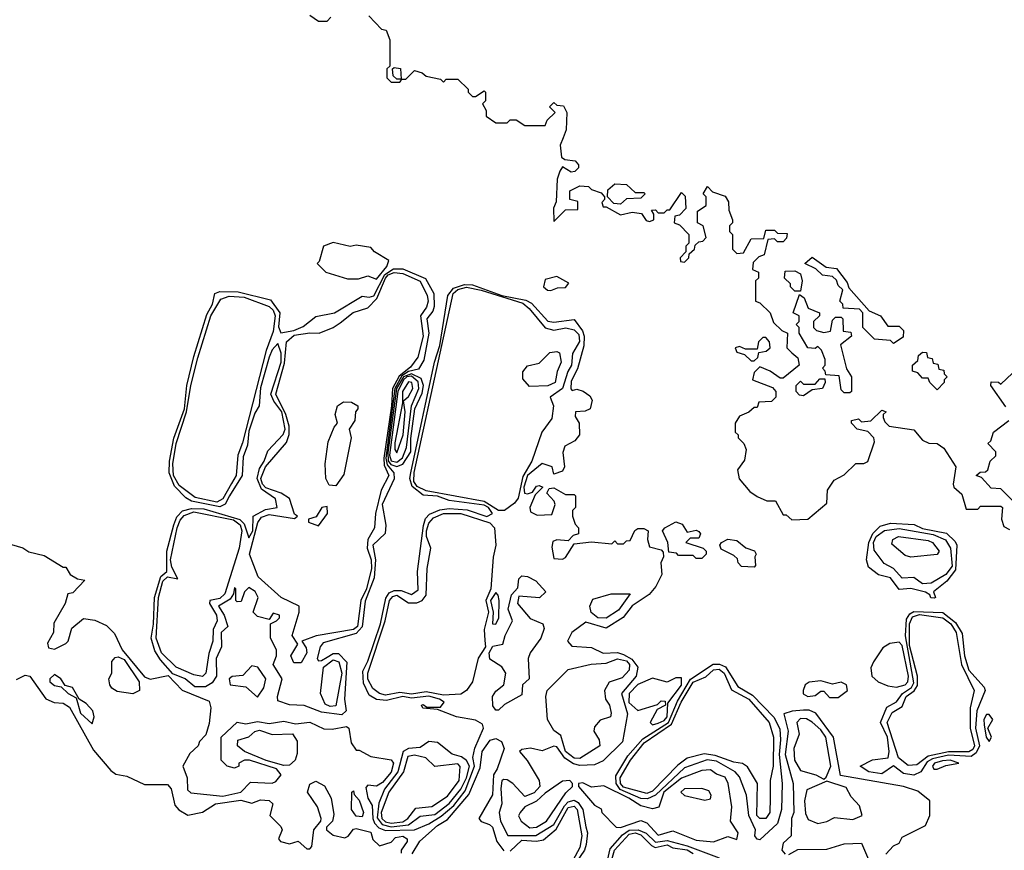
# Model space of a CAD drawing. Extents: x 2737310 to 2869991, y 870230 to 1012730.
# Tile 432 of 479: x 2824406 to 2827797, y 920455 to 923315. Entities that reach past the tile are written whole.
import ezdxf

# ---------------------------------------------------------------- set-up
doc = ezdxf.new("R2010")
doc.units = 0

msp = doc.modelspace()

# ---------------------------------------------------------------- linework, layer by layer
at = {"layer": '0CON02XD'}
for points in [[(2825405, 923330), (2825435, 923310), (2825465, 923310), (2825477, 923323)], [(2825608.3, 923328.3), (2825651.7, 923281.7), (2825668.3, 923278.3), (2825680, 923245), (2825680, 923155), (2825670, 923145), (2825670, 923115), (2825685, 923100), (2825715, 923100), (2825720, 923105), (2825720, 923110), (2825705, 923110), (2825691.7, 923121.7), (2825690, 923145), (2825695, 923150), (2825717, 923147), (2825720, 923110), (2825735, 923110), (2825765, 923140), (2825791.7, 923131.7), (2825805, 923120), (2825855, 923110), (2825865, 923100), (2825875, 923110), (2825915, 923110), (2825950, 923075), (2825950, 923065), (2825965, 923050), (2825975, 923050), (2826005, 923070), (2826010, 923065), (2826010, 923035), (2826000, 923025), (2826011.7, 923001.7), (2826012.5, 922982.5), (2826045, 922960), (2826085, 922960), (2826095, 922970), (2826115, 922970), (2826145, 922950), (2826215, 922950), (2826221.7, 922968.3), (2826250, 922995), (2826230, 923015), (2826245, 923030), (2826255, 923020), (2826278.3, 923018.3), (2826290, 922995), (2826287.5, 922935), (2826277.5, 922907.5)], [(2826277.5, 922907.5), (2826267, 922883), (2826271.7, 922841.7), (2826283, 922833), (2826318.3, 922828.3), (2826330, 922815), (2826330, 922805), (2826318, 922792), (2826305, 922790), (2826275, 922807.5), (2826266.4, 922793.6), (2826256.7, 922765), (2826253, 922687), (2826243.9, 922666.1), (2826245, 922620), (2826285, 922660), (2826328.3, 922661.7), (2826328.3, 922688.3), (2826300, 922695), (2826300, 922725), (2826335, 922742.5), (2826365, 922740), (2826375, 922730), (2826408.3, 922718.3), (2826420, 922705), (2826420, 922695), (2826410, 922685), (2826415, 922670), (2826425, 922670), (2826475, 922642.5), (2826515, 922652.5), (2826547.5, 922647.5), (2826563.6, 922623.6), (2826575, 922620), (2826590, 922625), (2826590, 922645), (2826581.7, 922658.3), (2826595, 922660), (2826605, 922650), (2826625, 922650), (2826635, 922660), (2826645, 922660), (2826685, 922720), (2826697, 922707), (2826700, 922665), (2826678.3, 922641.7), (2826661.7, 922638.3), (2826660, 922615), (2826678.3, 922608.3), (2826710, 922575), (2826710, 922545), (2826700, 922535), (2826700, 922515), (2826680, 922495), (2826681.7, 922481.7), (2826695, 922480), (2826710, 922495), (2826711.7, 922508.3), (2826730, 922525), (2826731.7, 922538.3), (2826745, 922550), (2826758.3, 922551.7), (2826770, 922565), (2826760, 922605), (2826740, 922615), (2826740, 922655), (2826770, 922675), (2826770, 922705), (2826760, 922715), (2826775, 922740), (2826791.7, 922721.7), (2826835, 922707.5), (2826847, 922687), (2826848.3, 922658.3), (2826860, 922625), (2826860, 922615), (2826850, 922605), (2826850, 922585), (2826860, 922575), (2826860, 922525), (2826875, 922510), (2826898.3, 922511.7), (2826925, 922560), (2826968.3, 922561.7), (2826975, 922590), (2827005, 922590), (2827015, 922580), (2827048.3, 922578.3), (2827047, 922563), (2827035, 922550), (2827015, 922550), (2827005, 922560), (2826981.7, 922558.3), (2826970, 922505), (2826951.7, 922498.3), (2826931.7, 922478.3), (2826930, 922455), (2826950, 922445), (2826950, 922425), (2826940, 922415), (2826940, 922345), (2826955, 922340), (2826990, 922305), (2827001.7, 922271.7), (2827030, 922245), (2827050, 922235), (2827047.5, 922185), (2827065, 922167.5), (2827085, 922150), (2827090, 922125), (2827035, 922080), (2827025, 922080), (2826990, 922105), (2826955, 922120), (2826935, 922100), (2826930, 922075), (2826998.3, 922048.3), (2827010, 922035), (2827010, 922015), (2826995, 922000), (2826951.7, 921998.3), (2826945, 921980), (2826935, 921980), (2826917, 921963), (2826885, 921950), (2826870, 921925), (2826870, 921895), (2826880, 921885), (2826880, 921875), (2826900, 921855), (2826907.5, 921835), (2826901.7, 921798.3), (2826877.5, 921765), (2826883.9, 921733.9), (2826920.5, 921690.5), (2826945, 921673.3), (2826978.3, 921658.3), (2827008.3, 921658.3), (2827035, 921610), (2827045, 921610), (2827065, 921592.5), (2827120, 921595), (2827185, 921650), (2827187.5, 921695), (2827210.7, 921729.3), (2827245, 921747.5), (2827285, 921786.7), (2827313, 921787), (2827326.2, 921793.8), (2827349.3, 921860.7), (2827347.5, 921875), (2827327, 921897), (2827290, 921905), (2827270, 921925), (2827270, 921935), (2827295, 921940), (2827305, 921930), (2827337, 921933), (2827375, 921970), (2827390, 921965), (2827380, 921955), (2827380, 921945), (2827385, 921930), (2827400, 921915), (2827485, 921902.5), (2827515, 921867.5), (2827537, 921857), (2827565.9, 921855.9), (2827588.9, 921838.9), (2827630, 921775), (2827620, 921715), (2827623.3, 921705), (2827650.7, 921680.7), (2827665, 921630), (2827705, 921630), (2827715, 921640), (2827785, 921640), (2827790, 921635), (2827787.5, 921595), (2827795, 921570), (2827815, 921560)], [(2826475, 922680), (2826451.7, 922681.7), (2826430, 922705), (2826431.7, 922728.3), (2826455, 922750), (2826495, 922747.5), (2826525, 922720), (2826555, 922720), (2826560, 922715), (2826545, 922700), (2826495, 922697.5), (2826475, 922680)], [(2825635, 922421.2), (2825670, 922465), (2825677.5, 922485), (2825627.5, 922515), (2825615, 922530), (2825565, 922538), (2825544.1, 922534.1), (2825485, 922547.5), (2825452.5, 922535), (2825437.5, 922482.5), (2825430, 922475), (2825460, 922445), (2825535, 922422.5), (2825573, 922423), (2825605, 922432.5), (2825635, 922421.2)], [(2827415, 922200), (2827405, 922210), (2827350, 922215), (2827310, 922255), (2827310, 922305), (2827298.3, 922318.3), (2827241.7, 922321.7), (2827240, 922335), (2827230, 922345), (2827240, 922385), (2827225, 922400), (2827218.3, 922418.3), (2827205, 922430), (2827170, 922435), (2827147, 922457), (2827110, 922475), (2827135, 922497.5), (2827183, 922463), (2827218.3, 922458.3), (2827255, 922410), (2827261.7, 922391.7), (2827331.7, 922311.7), (2827370, 922295), (2827395, 922260), (2827435, 922260), (2827450, 922245), (2827448.3, 922221.7), (2827415, 922200)], [(2825515, 920921.2), (2825445, 920930), (2825385, 920953.3), (2825335, 920956.2), (2825295, 920970), (2825293.3, 920985), (2825310, 921045), (2825278.8, 921095), (2825290, 921125), (2825290, 921145), (2825270, 921185), (2825270, 921235), (2825290, 921245), (2825300, 921255), (2825300, 921265), (2825278.3, 921271.7), (2825265, 921250), (2825225, 921260), (2825210, 921275), (2825226.7, 921325), (2825216.4, 921346.4), (2825195, 921360), (2825180, 921345), (2825168.3, 921311.7), (2825155, 921310), (2825150, 921315), (2825150, 921355), (2825145, 921360), (2825141.7, 921338.3), (2825130, 921320), (2825090, 921295), (2825110, 921265), (2825122.5, 921225), (2825100, 921205), (2825100.8, 921155), (2825082, 921115), (2825082.9, 921055), (2825068.9, 921031.1), (2825045, 921018), (2825008.3, 921018.3), (2824975, 921045.7), (2824933, 921063), (2824890.4, 921110.4), (2824871.2, 921141.2), (2824858.5, 921185), (2824866.6, 921233.4), (2824869.6, 921325), (2824892.2, 921397.8), (2824912, 921415), (2824911.9, 921485), (2824936.4, 921575), (2824947, 921603), (2824966.3, 921623.7), (2824997.9, 921632.1), (2825040.4, 921630.4), (2825163.8, 921593.8), (2825179.3, 921579.3), (2825195, 921531.2), (2825208.5, 921555), (2825210, 921605), (2825252.1, 921627.9), (2825292.5, 921635), (2825286.7, 921665), (2825237.9, 921697.9), (2825223.1, 921735), (2825231.1, 921768.9), (2825248.1, 921795), (2825260, 921830), (2825313.1, 921886.9), (2825320, 921905), (2825308.4, 921965), (2825280.7, 922000.7), (2825270.8, 922025), (2825306, 922135), (2825306.1, 922166.1), (2825295, 922200), (2825275, 922177.5), (2825265, 922152.5), (2825235, 922047.5), (2825230, 921985), (2825215, 921960), (2825195, 921897.5), (2825190, 921850), (2825175, 921810), (2825172, 921745), (2825128.1, 921675), (2825112.8, 921647.2), (2825095, 921637.8), (2824997.2, 921657.2), (2824978.1, 921668.1), (2824938.7, 921708.7), (2824920, 921755), (2824921.2, 921795), (2824936.5, 921873.5), (2824972.7, 921975), (2824981.8, 922055), (2825005.3, 922154.7), (2825049.8, 922300.2), (2825070, 922335), (2825077.7, 922372.3), (2825095, 922378.6), (2825157.5, 922377.5), (2825269.7, 922349.7), (2825301.1, 922305), (2825297.3, 922257.3), (2825305, 922236.7), (2825350, 922245), (2825381.7, 922258.3), (2825425, 922293.3), (2825490, 922305), (2825585, 922362.5), (2825608.8, 922358.8), (2825625, 922364.3), (2825663, 922437), (2825693.4, 922456.6), (2825725, 922456.7), (2825803.6, 922423.6), (2825832, 922372), (2825833, 922327), (2825828.6, 922311.4), (2825808, 922285), (2825814.4, 922235), (2825797.9, 922142.1), (2825778.6, 922111.4), (2825745, 922103.9), (2825722, 922088), (2825697.1, 922045), (2825667, 921805), (2825671.7, 921781.7), (2825694.4, 921755), (2825695.9, 921734.1), (2825654.5, 921645), (2825666.1, 921573.9), (2825664.1, 921545.9), (2825622, 921505), (2825630.9, 921455), (2825626.4, 921393.6), (2825595, 921312.5), (2825585.5, 921224.5), (2825565, 921201.1), (2825450.5, 921169.5), (2825440, 921155), (2825430, 921115), (2825435, 921107.5), (2825445, 921108), (2825465, 921120), (2825485, 921132.9), (2825503.1, 921133.1), (2825532.3, 921102.3), (2825524, 920975), (2825530, 920935), (2825515, 920921.2)], [(2825350.3, 921100.3), (2825340, 921125), (2825363.3, 921165), (2825344, 921195), (2825368.6, 921275), (2825368, 921295), (2825306.7, 921325), (2825226.4, 921396.4), (2825197.2, 921475), (2825226.2, 921583.8), (2825238, 921602), (2825265, 921611.6), (2825352.5, 921597.5), (2825362.5, 921605), (2825352.3, 921612.3), (2825335, 921665.7), (2825305.8, 921685), (2825253.1, 921703.1), (2825241.6, 921715), (2825236.3, 921735), (2825252.5, 921775), (2825325, 921859.2), (2825334, 921886), (2825334.1, 921915), (2825322.8, 921955), (2825288.2, 922025), (2825317.5, 922132.5), (2825324.1, 922205.9), (2825351.4, 922228.6), (2825405, 922236.7), (2825436.7, 922235), (2825485, 922254.6), (2825508.8, 922271.2), (2825553.9, 922306.1), (2825605, 922323.1), (2825635.6, 922354.4), (2825665.3, 922425), (2825675, 922436.3), (2825695, 922444.7), (2825725, 922441.1), (2825784.7, 922414.7), (2825809.1, 922365), (2825812.1, 922345), (2825806.7, 922325), (2825786.4, 922295), (2825795.4, 922225), (2825776.8, 922153.2), (2825751.1, 922118.9), (2825712.6, 922087.4), (2825689.8, 922045), (2825686.4, 921985), (2825660, 921805), (2825661, 921781), (2825677.1, 921745), (2825650.4, 921695), (2825630.8, 921615), (2825627.5, 921565), (2825604.6, 921525), (2825602.4, 921495), (2825616.6, 921455), (2825617.5, 921425), (2825600.6, 921355), (2825580.3, 921315), (2825568.8, 921225), (2825555, 921214.6), (2825427.2, 921192.8), (2825377.5, 921175), (2825391.9, 921151.9), (2825394.4, 921135), (2825375, 921100.8), (2825350.3, 921100.3)], [(2826235, 922382.5), (2826258.3, 922391.7), (2826285, 922392.5), (2826297, 922407), (2826255, 922430), (2826215, 922420), (2826210, 922395), (2826223, 922383), (2826235, 922382.5)], [(2827095, 922380), (2827075, 922380), (2827060, 922395), (2827060, 922405), (2827040, 922425), (2827041.7, 922448.3), (2827075, 922450), (2827095, 922440), (2827100, 922415), (2827095, 922380)], [(2824317.5, 921525), (2824416, 921496), (2824437.5, 921482.5), (2824489.5, 921469.5), (2824555, 921430), (2824565, 921430), (2824580, 921405), (2824605, 921390), (2824630, 921385), (2824588.3, 921341.7), (2824571.7, 921338.3), (2824562.5, 921305), (2824523.3, 921236.7), (2824522.5, 921205), (2824501.7, 921168.3), (2824505, 921152.5), (2824525, 921147.5), (2824565, 921167.5), (2824572.5, 921175), (2824585, 921220), (2824625, 921252.5), (2824665, 921247.5), (2824705, 921228.8), (2824731.7, 921201.7), (2824758, 921145), (2824835, 921052), (2824855, 921043.8), (2824916.7, 921056.7), (2824965, 921006.2), (2825058.1, 920968.1), (2825064.2, 920945), (2825058.3, 920891.7), (2825047, 920853), (2825025, 920830), (2825020, 920815), (2824991.7, 920788.3), (2824967.5, 920745), (2824982.5, 920705), (2824983.6, 920663.6), (2824995, 920653.3), (2825105, 920641.8), (2825166.7, 920655), (2825200.7, 920689.3), (2825275, 920686.7), (2825288.3, 920691.7), (2825306.7, 920715), (2825290, 920735), (2825197.5, 920765), (2825180, 920765), (2825160, 920755), (2825160, 920745), (2825145, 920737.5), (2825120, 920745), (2825100, 920765), (2825100, 920845), (2825155, 920896.7), (2825185, 920890), (2825225, 920898.8), (2825265, 920892), (2825315, 920900), (2825355, 920890.8), (2825405, 920896.7), (2825453.6, 920873.6), (2825482, 920872), (2825531.7, 920881.7), (2825538.8, 920875), (2825547.5, 920825), (2825565, 920800), (2825575, 920800), (2825615, 920777.5), (2825685, 920766.7), (2825693.3, 920755), (2825685, 920723.8), (2825655, 920688), (2825635, 920676), (2825605, 920678.8), (2825598.3, 920671.7), (2825604.2, 920635), (2825619.4, 920609.4), (2825621.5, 920565), (2825628, 920548), (2825642.7, 920532.7), (2825665, 920523.6), (2825765, 920525.7), (2825815, 920545.7), (2825857.6, 920572.4), (2825900.7, 920609.3), (2825939.9, 920660.1), (2825972.1, 920745), (2825965.7, 920775), (2825973.3, 920806.7), (2826003.3, 920875), (2825999.3, 920889.3), (2825975, 920902.5), (2825910, 920915), (2825845, 920940), (2825793.8, 920943.8), (2825790, 920955), (2825795, 920957.5), (2825808.3, 920948.3), (2825855, 920947.5), (2825867.5, 920965), (2825851.2, 920975), (2825814.6, 920985.4), (2825755, 920979.2), (2825725, 920984.3), (2825669.1, 920970.9), (2825635, 920973.8), (2825609.5, 920989.5), (2825590.2, 921030.2), (2825587.8, 921072.2), (2825605, 921106.7), (2825648.2, 921235), (2825666.8, 921323.2), (2825678.2, 921341.8), (2825695, 921350), (2825719.4, 921349.4), (2825755, 921336.2), (2825777.9, 921352.1), (2825776, 921415), (2825796.6, 921573.4), (2825803.2, 921596.8), (2825817.5, 921612.5), (2825852.7, 921627.3), (2825885, 921631.5), (2825947, 921627), (2826015, 921604.4), (2826033.8, 921615), (2826020.6, 921635), (2826005, 921643.3), (2825885, 921659.4), (2825845, 921674.4), (2825795, 921678.1), (2825757.9, 921707.9), (2825749.6, 921735), (2825752.9, 921755), (2825834.5, 922135.5), (2825852.4, 922192.4), (2825880, 922365), (2825899.3, 922390.7), (2825937.6, 922402.4), (2825965, 922401.6), (2826065.8, 922365), (2826149.1, 922349.1), (2826168.3, 922338.3), (2826225, 922276.7), (2826245, 922273.3), (2826315, 922282.5), (2826343.6, 922243.6), (2826350, 922225), (2826348.6, 922191.4), (2826327.3, 922112.7), (2826305, 922070), (2826303.8, 922043.8), (2826308.3, 922038.3), (2826325, 922042.5), (2826346.1, 922036.1), (2826369.3, 922019.3), (2826377.5, 922005), (2826370, 921975), (2826353, 921967), (2826320, 921965), (2826318.3, 921948.3), (2826332.5, 921925), (2826333.3, 921885), (2826317.5, 921865), (2826283.6, 921846.4)], [(2826075, 921624.4), (2826055, 921624.4), (2826005, 921655.3), (2825805, 921693.1), (2825775, 921707.7), (2825762.6, 921725), (2825764, 921756), (2825898.6, 922371.4), (2825914.8, 922385.2), (2825945, 922393.3), (2825995, 922382.9), (2826138.1, 922338.1), (2826160.1, 922320.1), (2826215, 922253.8), (2826245, 922246.2), (2826286.1, 922253.9), (2826315, 922247.3), (2826330.8, 922230.8), (2826333.5, 922206.5), (2826309.5, 922165), (2826306.4, 922125), (2826293.3, 922103.3), (2826275.3, 922044.7), (2826232.9, 922015), (2826243.8, 921985), (2826238.2, 921941.8), (2826203.8, 921895), (2826168.9, 921795), (2826138, 921742), (2826122.6, 921667.4), (2826110, 921650), (2826075, 921624.4)], [(2825085, 921653.9), (2825009.9, 921669.9), (2824955, 921710.8), (2824935.3, 921745), (2824932.6, 921785), (2824944.8, 921855.2), (2824980.4, 921965), (2824994.7, 922055), (2825019.4, 922150.6), (2825063.9, 922295), (2825098, 922352), (2825127.2, 922362.8), (2825178.9, 922358.9), (2825265, 922327.3), (2825278.8, 922315), (2825286, 922295), (2825278.4, 922241.6), (2825254.3, 922175.7), (2825172.7, 921857.3), (2825156.9, 921815), (2825150.7, 921745), (2825135, 921717.5), (2825105, 921665.6), (2825085, 921653.9)], [(2827265, 922030), (2827245, 922030), (2827235, 922040), (2827228.3, 922088.3), (2827181.7, 922091.7), (2827180, 922105), (2827170, 922115), (2827180, 922125), (2827180, 922145), (2827167, 922177), (2827155, 922190), (2827145, 922182.5), (2827120, 922185), (2827090, 922235), (2827090, 922255), (2827080, 922265), (2827090, 922275), (2827090, 922295), (2827070, 922305), (2827091.7, 922368.3), (2827107, 922357), (2827121.7, 922321.7), (2827160, 922305), (2827160, 922295), (2827140, 922275), (2827140, 922255), (2827150, 922245), (2827175, 922237.5), (2827198.3, 922241.7), (2827205, 922280), (2827215, 922290), (2827235, 922290), (2827240, 922285), (2827241.7, 922241.7), (2827268.3, 922238.3), (2827270, 922225), (2827232.5, 922195), (2827253, 922113), (2827270, 922085), (2827270, 922035), (2827265, 922030)], [(2826935, 922140), (2826948.3, 922151.7), (2826951.7, 922168.3), (2826977, 922173), (2826990, 922185), (2826987.5, 922205), (2826975, 922220), (2826965, 922220), (2826950, 922205), (2826945, 922180), (2826905, 922180), (2826885, 922190), (2826870, 922185), (2826875, 922170), (2826901.7, 922161.7), (2826925, 922140), (2826935, 922140)], [(2826161.2, 922051.2), (2826138.3, 922078.3), (2826138.3, 922101.7), (2826155, 922122.5), (2826195, 922132.5), (2826231.7, 922168.3), (2826255, 922172.5), (2826265, 922167.5), (2826270, 922135), (2826256.6, 922103.4), (2826250, 922065), (2826225, 922054.6), (2826161.2, 922051.2)], [(2827565, 922040), (2827540, 922065), (2827535, 922080), (2827515, 922080), (2827498.3, 922098.3), (2827480, 922105), (2827480, 922125), (2827498.3, 922141.7), (2827501.7, 922158.3), (2827515, 922170), (2827528.3, 922168.3), (2827531.7, 922151.7), (2827548.3, 922148.3), (2827551.7, 922131.7), (2827568.3, 922128.3), (2827571.7, 922111.7), (2827588.3, 922108.3), (2827590, 922095), (2827600, 922085), (2827590, 922075), (2827590, 922065), (2827565, 922040)], [(2825705, 921776.9), (2825725, 921784), (2825753.1, 921826.9), (2825752.6, 921872.6), (2825766.9, 921975), (2825791.5, 922028.5), (2825796.9, 922055), (2825788.9, 922078.9), (2825755, 922095.8), (2825728, 922085), (2825703.5, 922045), (2825674, 921825), (2825675, 921795.8), (2825683.7, 921783.7), (2825705, 921776.9)], [(2825705, 921790.9), (2825723.6, 921806.4), (2825737.8, 921842.2), (2825755.3, 921985), (2825780, 922045), (2825778.1, 922068.1), (2825755, 922087), (2825739.1, 922085), (2825727, 922075), (2825708, 922035), (2825679.8, 921815), (2825685, 921796.2), (2825705, 921790.9)], [(2827801.7, 921981.7), (2827750, 922055), (2827751.7, 922068.3), (2827777, 922067), (2827785, 922060), (2827825, 922097.5)], [(2825705, 921822.9), (2825726.9, 921885), (2825733.3, 921965), (2825727.5, 922002.5), (2825745, 922017.8), (2825759.4, 922045), (2825756.1, 922065), (2825745, 922068.4), (2825723.8, 922035), (2825724.6, 921995), (2825698.2, 921858.2), (2825698.1, 921835), (2825705, 921822.9)], [(2827105, 922020), (2827091.7, 922021.7), (2827080, 922035), (2827080, 922055), (2827095, 922070), (2827105, 922060), (2827145, 922060), (2827161.7, 922078.3), (2827178.3, 922078.3), (2827180, 922065), (2827170, 922045), (2827135, 922040), (2827105, 922020)], [(2825495, 921710), (2825471.7, 921711.7), (2825460, 921735), (2825457.5, 921785), (2825468.3, 921861.7), (2825488.3, 921911.7), (2825500, 921925), (2825492.5, 921955), (2825500, 921985), (2825520.7, 921999.3), (2825548.3, 921998.3), (2825570, 921985), (2825570, 921975), (2825562.5, 921965), (2825560, 921935), (2825540, 921905), (2825547.5, 921875), (2825521.7, 921748.3), (2825495, 921710)], [(2827830, 921655), (2827785, 921700), (2827751.7, 921701.7), (2827718.3, 921738.3), (2827700, 921745), (2827713, 921757), (2827731.7, 921758.3), (2827740, 921765), (2827747.5, 921795), (2827767, 921813), (2827767, 921827), (2827740, 921855), (2827750, 921865), (2827760, 921895), (2827812.5, 921935)], [(2826283.6, 921846.4), (2826276.7, 921825), (2826282.5, 921775), (2826275, 921760), (2826245, 921750), (2826240, 921775), (2826205, 921786.7), (2826155, 921745.6), (2826141.5, 921705), (2826144.5, 921684.5), (2826155, 921682), (2826171.7, 921688.3), (2826185, 921708.8), (2826195, 921711.2), (2826207.5, 921705), (2826181.2, 921678.8), (2826162.5, 921635), (2826165, 921620), (2826188.3, 921608.3), (2826238.8, 921611.2), (2826250, 921645), (2826246.7, 921656.7), (2826221.2, 921685), (2826229.3, 921700.7), (2826245, 921703.3), (2826285, 921680), (2826315, 921680), (2826320, 921675), (2826320, 921635), (2826310, 921625), (2826310, 921605), (2826318.3, 921578.3), (2826330, 921565), (2826330, 921545), (2826311.7, 921538.3), (2826295, 921520), (2826255, 921524.2), (2826241.4, 921518.6), (2826238.3, 921498.3), (2826245, 921460), (2826275, 921457.5), (2826285, 921462.5), (2826315, 921510), (2826375, 921517.5), (2826445, 921510), (2826455, 921520), (2826465, 921510), (2826485, 921510), (2826495, 921520), (2826508.3, 921521.7), (2826523.9, 921556.1), (2826535, 921562.5), (2826555, 921562.5), (2826570, 921555), (2826567.5, 921525), (2826575, 921500), (2826615, 921490), (2826621.7, 921481.7), (2826622.5, 921465), (2826613.3, 921445), (2826617.5, 921405), (2826597, 921363), (2826574, 921336), (2826515, 921296.2), (2826484, 921256), (2826425, 921220), (2826355, 921240), (2826307.5, 921205), (2826292.5, 921175), (2826307.5, 921157.5), (2826375, 921153.3), (2826415, 921134), (2826465, 921135.6), (2826485, 921129.5), (2826513.4, 921113.4), (2826534.3, 921085), (2826528.8, 921055), (2826478, 920995), (2826498.8, 920925), (2826482, 920828), (2826415, 920763.3), (2826385, 920748.8), (2826335, 920746.9), (2826313.1, 920753.1), (2826282.7, 920772.7), (2826255, 920811.2), (2826245, 920813.8), (2826205, 920797.5), (2826165, 920806.7), (2826135, 920802.5), (2826127.5, 920795), (2826153.6, 920763.6), (2826194.2, 920695), (2826197.5, 920675), (2826177, 920653), (2826145, 920640), (2826104, 920685), (2826085, 920698), (2826071.7, 920698.3), (2826066.1, 920693.9), (2826062.4, 920667.6), (2826066.7, 920615), (2826056.7, 920585), (2826062, 920555), (2826086.4, 920506.4), (2826183.6, 920506.4), (2826245, 920544.4), (2826282.2, 920607.8), (2826295, 920621.5), (2826315, 920627.8), (2826329.2, 920619.2), (2826345.4, 920595.4), (2826355, 920536.2), (2826361.1, 920515), (2826356.9, 920475), (2826350.6, 920455), (2826323.2, 920415)], [(2825035, 921053.8), (2825005, 921059.2), (2824945, 921085.6), (2824893.6, 921135), (2824876.2, 921185), (2824883.4, 921325), (2824898.9, 921381.1), (2824915, 921396.2), (2824950, 921390), (2824929.4, 921429.4), (2824925.3, 921455), (2824948.4, 921565), (2824958.5, 921591.5), (2824972.3, 921607.7), (2825005, 921620.8), (2825142.4, 921592.4), (2825164.6, 921575), (2825171.1, 921555), (2825161.5, 921495), (2825112.4, 921337.6), (2825095, 921321.8), (2825060, 921315), (2825059.1, 921305), (2825083.1, 921265), (2825085.6, 921245), (2825072.5, 921215), (2825071.1, 921175), (2825057, 921133), (2825046.7, 921065), (2825035, 921053.8)], [(2825435, 921572.5), (2825465.5, 921615), (2825465, 921638.1), (2825446.2, 921635), (2825426.4, 921603.6), (2825400, 921595), (2825400, 921585), (2825435, 921572.5)], [(2825665, 920989.2), (2825644.7, 920994.7), (2825621.8, 921011.8), (2825604.1, 921044.1), (2825604.6, 921065), (2825664.1, 921245), (2825679.1, 921315), (2825690.8, 921329.2), (2825705, 921333.1), (2825745, 921307.1), (2825773.2, 921306.8), (2825791.2, 921315), (2825805, 921333.3), (2825809.2, 921425), (2825821.4, 921495), (2825806.8, 921535), (2825806.6, 921555), (2825815, 921581.4), (2825830.8, 921599.2), (2825865.3, 921614.7), (2825924.7, 921614.7), (2826025, 921582.9), (2826040.8, 921565), (2826045.6, 921505), (2826036.3, 921463.7), (2826028.7, 921355), (2826010.7, 921315), (2826020, 921275), (2826005.5, 921215), (2826007.1, 921177.1), (2826010, 921155), (2825985, 921116.7), (2825964.6, 921035), (2825945, 921005.6), (2825925, 920993.1), (2825865, 920989.6), (2825805, 921001.1), (2825755, 920992.8), (2825715, 920997.8), (2825665, 920989.2)], [(2826755, 921460), (2826735, 921460), (2826725, 921470), (2826675, 921470), (2826667.5, 921477.5), (2826641.7, 921481.7), (2826637.5, 921515), (2826620, 921555), (2826627.5, 921565), (2826665, 921586.2), (2826687.7, 921577.7), (2826705, 921550), (2826735, 921556.7), (2826745, 921552.5), (2826750, 921545), (2826745, 921530), (2826715, 921530), (2826700, 921515), (2826760, 921495), (2826770, 921485), (2826770, 921475), (2826755, 921460)], [(2827555, 921322.5), (2827543.9, 921323.9), (2827540, 921335), (2827525, 921343.3), (2827475, 921356.7), (2827435, 921352.5), (2827405, 921393.3), (2827363, 921403), (2827329.3, 921429.3), (2827322, 921455), (2827330.5, 921515), (2827343.8, 921546.2), (2827368.9, 921571.1), (2827405, 921580.8), (2827486.4, 921576.4), (2827515, 921562.5), (2827597.1, 921547.1), (2827627.9, 921517.9), (2827632.9, 921505), (2827629.1, 921420.9), (2827598.8, 921381.2), (2827552.5, 921345), (2827560, 921325), (2827555, 921322.5)], [(2827515, 921371.9), (2827485, 921394), (2827445, 921391.9), (2827415.5, 921425.5), (2827382.5, 921442.5), (2827347.9, 921487.9), (2827346.7, 921515), (2827354.8, 921535.2), (2827384.1, 921555.9), (2827435, 921562.4), (2827552.1, 921542.1), (2827593.6, 921523.6), (2827611.8, 921495), (2827616.8, 921433.2), (2827595, 921404.5), (2827545, 921374.4), (2827515, 921371.9)], [(2826935, 921430), (2826891.7, 921431.7), (2826880, 921445), (2826878.3, 921458.3), (2826865, 921470), (2826821.7, 921491.7), (2826817.5, 921505), (2826822.5, 921515), (2826845, 921526.2), (2826875, 921521.2), (2826906.2, 921496.2), (2826935.8, 921485.8), (2826942.5, 921475), (2826937.5, 921465), (2826940, 921435), (2826935, 921430)], [(2827475, 921464), (2827455, 921470), (2827409.3, 921509.3), (2827413.3, 921525), (2827432.5, 921535), (2827535, 921521.5), (2827549.2, 921515), (2827572.5, 921485), (2827565, 921473.3), (2827475, 921464)], [(2826055, 920937.5), (2826045, 920937.5), (2826035, 920952.5), (2826034.2, 920985), (2826045, 921003.3), (2826073.3, 921025), (2826080, 921065), (2826066.4, 921086.4), (2826025, 921112.5), (2826022.5, 921135), (2826035, 921157.5), (2826070, 921165), (2826077.5, 921195), (2826103.3, 921245), (2826087.5, 921285), (2826100, 921335), (2826121.7, 921358.3), (2826125, 921390), (2826135, 921400), (2826155, 921397.5), (2826183, 921383), (2826217.5, 921345), (2826195.9, 921324.1), (2826125, 921330), (2826120, 921305), (2826163.6, 921253.6), (2826207.5, 921235), (2826211.7, 921218.3), (2826200, 921185), (2826163.3, 921135), (2826156.7, 921115), (2826160, 921045), (2826137.5, 921025), (2826135, 920990), (2826075, 920957.5), (2826055, 920937.5)], [(2826045, 921233.3), (2826056.2, 921255), (2826057.1, 921315), (2826053.6, 921333.6), (2826045, 921342.5), (2826027.5, 921315), (2826036.2, 921275), (2826033.8, 921235), (2826045, 921233.3)], [(2826425, 921254.2), (2826396.7, 921255), (2826373.6, 921273.6), (2826369.2, 921295), (2826380, 921320), (2826442.3, 921337.7), (2826508.3, 921338.3), (2826467.7, 921282.3), (2826425, 921254.2)], [(2827485, 920714.2), (2827449.2, 920719.2), (2827415, 920746.2), (2827375, 920718.8), (2827330, 920725), (2827300, 920745), (2827343, 920767), (2827396.4, 920773.6), (2827400, 920795), (2827394, 920845), (2827370, 920895), (2827392.5, 920947.5), (2827425, 920966.2), (2827445.6, 920995), (2827476.5, 921015), (2827485, 921031.2), (2827456.7, 921193.3), (2827459.8, 921250.2), (2827471.3, 921268.7), (2827485, 921276.9), (2827585, 921273.3), (2827628.7, 921238.7), (2827651.7, 921201.7), (2827659.5, 921125), (2827674.5, 921075), (2827727.1, 921017.1), (2827731.2, 921005), (2827701.9, 920935), (2827697.8, 920875), (2827711.8, 920815), (2827699.9, 920790.1), (2827682, 920778), (2827605, 920782), (2827549.6, 920770.4), (2827530.8, 920759.2), (2827508.8, 920725), (2827485, 920714.2)], [(2827465, 920747.5), (2827432.8, 920772.8), (2827393.6, 920895), (2827410.3, 920929.7), (2827445, 920950), (2827458.5, 920985), (2827485.9, 921004.1), (2827497.6, 921022.4), (2827498.2, 921055), (2827470.3, 921160.3), (2827470, 921235), (2827480.7, 921259.3), (2827505, 921266.4), (2827585.3, 921255.3), (2827612.1, 921235), (2827630.8, 921205), (2827648.8, 921095), (2827692.5, 921005), (2827679.4, 920945), (2827679.1, 920875), (2827693.5, 920815), (2827687.7, 920802.3), (2827675, 920793.8), (2827605, 920794.1), (2827535, 920779.2), (2827495, 920749.2), (2827465, 920747.5)], [(2827425, 921016.2), (2827455, 921024.3), (2827464, 921035), (2827466.5, 921055), (2827445, 921160), (2827435, 921171.2), (2827402.7, 921167.3), (2827378.3, 921151.7), (2827346.4, 921103.6), (2827337, 921083), (2827340, 921055), (2827362.5, 921035), (2827395, 921021.2), (2827425, 921016.2)], [(2824795, 920993.3), (2824741.7, 921001.7), (2824722.7, 921012.7), (2824716, 921025), (2824712.5, 921045), (2824722.5, 921065), (2824723.3, 921105), (2824735, 921118.8), (2824745, 921120.6), (2824765, 921111.4), (2824816.9, 921035), (2824818, 921005), (2824795, 920993.3)], [(2825475, 920949.6), (2825457.9, 920957.9), (2825441.8, 920995), (2825452.1, 921085), (2825485, 921111.2), (2825505, 921104.2), (2825514.7, 921065), (2825495, 920952.5), (2825475, 920949.6)], [(2826335, 920771.4), (2826315, 920772.5), (2826285.6, 920795), (2826269.7, 920849.7), (2826245, 920867.5), (2826223.3, 920905), (2826217.5, 920985), (2826222.5, 921005), (2826295, 921077.5), (2826373.9, 921096.1), (2826425, 921099.2), (2826465, 921114.4), (2826495, 921107.3), (2826505.6, 921095), (2826504.2, 921075), (2826480.9, 921049.1), (2826436.1, 921033.9), (2826420, 921005), (2826423.3, 920975), (2826436.7, 920955), (2826443, 920927), (2826440, 920915), (2826405, 920902.5), (2826385, 920880), (2826383.3, 920865), (2826401.2, 920835), (2826403.3, 920815), (2826335, 920771.4)], [(2825225, 920982.5), (2825245.9, 921014.1), (2825253.3, 921045), (2825225.8, 921085.8), (2825205, 921090), (2825173.6, 921056.4), (2825137, 921053), (2825127.5, 921045), (2825130, 921025), (2825185, 921017.5), (2825225, 920982.5)], [(2826955, 920491.2), (2826945, 920493.3), (2826937.5, 920505), (2826940, 920525), (2826917.1, 920575), (2826908.8, 920645), (2826885, 920707.5), (2826870, 920725), (2826805, 920761.5), (2826773.7, 920766.3), (2826695, 920739.4), (2826595.3, 920644.7), (2826567.8, 920632.2), (2826545, 920633.5), (2826474.2, 920664.2), (2826459.6, 920685), (2826458.9, 920711.1), (2826500.3, 920779.7), (2826551.4, 920838.6), (2826639.6, 920895), (2826671, 920969), (2826715.8, 921044.2), (2826794.5, 921095.5), (2826816.2, 921096.2), (2826836.7, 921086.7), (2826878.6, 921018.6), (2826929.6, 920989.6), (2827002.8, 920912.8), (2827023.4, 920873.4), (2827025.6, 920835), (2827021.1, 920785), (2827032, 920685), (2827028.8, 920595), (2827015, 920547.5), (2826955, 920491.2)], [(2826975, 920564), (2826955, 920564.2), (2826944.3, 920575), (2826946.7, 920685), (2826912.5, 920742.5), (2826895, 920754), (2826865, 920758.1), (2826801.2, 920781.2), (2826763.4, 920786.6), (2826705, 920771.9), (2826672.4, 920747.6), (2826585, 920658.9), (2826565, 920650), (2826485, 920671.8), (2826474.6, 920685), (2826473.2, 920705), (2826508.8, 920765), (2826556.4, 920825), (2826650.8, 920889.2), (2826683.2, 920965), (2826725, 921034.4), (2826768.2, 921051.8), (2826795, 921076.5), (2826815, 921078.5), (2826831.9, 921065), (2826857.5, 921007.5), (2826917.1, 920975), (2826986.9, 920895), (2827001.4, 920845), (2827000.8, 920745), (2826990, 920695), (2826990, 920635), (2826989.2, 920585), (2826975, 920564)], [(2824395, 921043.3), (2824425, 921057.5), (2824440, 921055), (2824496, 920976), (2824523.9, 920963.9), (2824555, 920962), (2824577.4, 920947.4), (2824660.3, 920800.3), (2824720, 920730), (2824737, 920717), (2824775, 920710.8), (2824835, 920682), (2824915, 920681.2), (2824927, 920667), (2824940, 920610), (2824954.2, 920594.2), (2824985, 920576.2), (2825035, 920586.7), (2825080, 920615), (2825167.3, 920627.3), (2825205, 920617.5), (2825235, 920628.8), (2825265, 920626.7), (2825277.5, 920615), (2825267.5, 920575), (2825305, 920537.5), (2825310, 920525), (2825297.5, 920495), (2825303.3, 920485), (2825335, 920476.7), (2825365, 920486.7), (2825395, 920460), (2825405, 920460), (2825411.7, 920468.3), (2825418.8, 920525), (2825442.5, 920555), (2825443.8, 920565), (2825431.2, 920605), (2825396.7, 920655), (2825405, 920682.5), (2825425, 920693.3), (2825455, 920677.5), (2825478.8, 920635), (2825487.7, 920577.7)], [(2824655, 920890), (2824662.5, 920915), (2824657.5, 920935), (2824635, 920960), (2824610, 920975), (2824587.5, 921015), (2824562.5, 921022.5), (2824547.5, 921045), (2824525, 921060), (2824510, 921045), (2824510, 921035), (2824525, 921022.5), (2824548.3, 921018.3), (2824572.5, 920995), (2824600, 920980), (2824615, 920926.7), (2824655, 920890)], [(2826585, 920887.5), (2826605, 920892.5), (2826625, 920901.9), (2826635.5, 920915), (2826638.3, 920961.7), (2826685, 921023.8), (2826685, 921048.8), (2826665, 921048.8), (2826635, 921033.8), (2826585, 921048), (2826535, 921025.6), (2826504.4, 920995), (2826504.1, 920964.1), (2826535, 920935.8), (2826602.5, 920957.5), (2826615, 920970), (2826628.3, 920968.3), (2826630, 920955), (2826600.7, 920939.3), (2826577.5, 920895), (2826585, 920887.5)], [(2827225, 920980.8), (2827256.2, 921005), (2827253.3, 921025), (2827235, 921033.8), (2827205, 921026.7), (2827165, 921038.8), (2827125, 921033.8), (2827111.2, 921025), (2827103.8, 921005), (2827104.2, 920994.2), (2827120, 920985), (2827145, 920988), (2827165, 921002.5), (2827175, 921002.5), (2827195, 920980.8), (2827225, 920980.8)], [(2827388.3, 920441.7), (2827415, 920470), (2827435, 920480), (2827445, 920500), (2827525, 920540), (2827540, 920575), (2827540, 920625), (2827498.3, 920658.3), (2827450, 920675), (2827232.1, 920712.1), (2827208.6, 920845), (2827147.4, 920927.4), (2827125, 920937.1), (2827105, 920937.1), (2827065.8, 920934.2), (2827037.5, 920925), (2827051.9, 920865), (2827042.2, 920785), (2827070, 920685), (2827072, 920585), (2827064, 920565), (2827062.5, 920505), (2827035, 920480), (2827030, 920455), (2827041.7, 920441.7)], [(2827175, 920700), (2827183.3, 920706.7), (2827199.2, 920745), (2827182.5, 920845), (2827165, 920870), (2827135, 920896), (2827115, 920907.5), (2827095, 920909.2), (2827082, 920895), (2827090, 920855), (2827072, 920805), (2827074, 920765), (2827095, 920730), (2827147.5, 920715), (2827175, 920700)], [(2827745, 920830), (2827752.5, 920845), (2827740, 920875), (2827757.5, 920905), (2827745, 920922.5), (2827735, 920922.5), (2827726.7, 920905), (2827727, 920887), (2827733.8, 920845), (2827745, 920830)], [(2825315, 920747.3), (2825255, 920764.5), (2825180, 920795), (2825156.2, 920815), (2825156.4, 920833.6), (2825195, 920846.2), (2825215.8, 920864.2), (2825231.7, 920868.3), (2825275, 920853.8), (2825345, 920856), (2825361.1, 920831.1), (2825361.5, 920788.5), (2825354.3, 920765), (2825335, 920748.6), (2825315, 920747.3)], [(2825757.3, 920442.7), (2825784.1, 920485.9), (2825845, 920540.8), (2825879.1, 920560.9), (2825952.8, 920647.2), (2825991.3, 920738.7), (2825998.8, 920795), (2826026.1, 920833.9), (2826045, 920840), (2826065, 920830), (2826073.8, 920805), (2826050, 920735), (2826037.5, 920715), (2826033.9, 920646.1), (2825987.5, 920565), (2825994.4, 920554.4), (2826024.2, 920544.2), (2826033.8, 920535), (2826048.6, 920485), (2826073, 920453)], [(2825685, 920535.9), (2825745, 920542.5), (2825785, 920572), (2825835, 920578.1), (2825885, 920615.6), (2825925.5, 920665), (2825945, 920704), (2825954.4, 920745), (2825943.9, 920763.9), (2825927.2, 920777.2), (2825895, 920785.8), (2825845, 920826), (2825815, 920830), (2825785, 920809.2), (2825745, 920805.7), (2825725.8, 920795), (2825707.9, 920725), (2825662.2, 920665), (2825643.1, 920616.9), (2825637.1, 920567.1), (2825653.8, 920543.8), (2825685, 920535.9)], [(2825685, 920548.7), (2825725, 920553.1), (2825742.9, 920565), (2825770.5, 920599.5), (2825825, 920606.2), (2825878.7, 920641.3), (2825919.2, 920695), (2825923, 920743), (2825915, 920752.5), (2825835, 920743.3), (2825803.9, 920773.9), (2825765, 920782.9), (2825742.3, 920777.7), (2825727.1, 920725), (2825676.7, 920655), (2825650.4, 920585), (2825652.3, 920565), (2825665, 920552.5), (2825685, 920548.7)], [(2827565, 920734), (2827595, 920746.7), (2827640, 920755), (2827610, 920765), (2827583.3, 920763.3), (2827556.7, 920755), (2827548.8, 920745), (2827554.3, 920734.3), (2827565, 920734)], [(2826795, 920484), (2826845, 920502.5), (2826875, 920492.5), (2826880, 920515), (2826853.3, 920555), (2826858.8, 920605), (2826846.2, 920685), (2826835, 920706.7), (2826805, 920717.5), (2826785, 920732.5), (2826755, 920730), (2826685, 920702.9), (2826624.5, 920655), (2826606.7, 920603.3), (2826585, 920597.5), (2826545, 920608), (2826503.8, 920635), (2826417, 920677), (2826375, 920672.5), (2826345, 920687.5), (2826330, 920685), (2826330, 920675), (2826385, 920610), (2826408.3, 920598.3), (2826410, 920585), (2826460, 920535), (2826475, 920533.3), (2826545, 920557.5), (2826565, 920550), (2826605, 920506.7), (2826655, 920522.5), (2826735, 920490), (2826795, 920484)], [(2826162.7, 920532.7), (2826185, 920534.2), (2826220, 920555), (2826286.7, 920653.3), (2826310, 920675), (2826310, 920685), (2826300, 920695), (2826275, 920692.5), (2826215, 920651.2), (2826186.1, 920623.9), (2826145.9, 920604.1), (2826128.8, 920585), (2826123.8, 920573.8), (2826133.3, 920555), (2826162.7, 920532.7)], [(2826765, 920627.5), (2826785, 920632.5), (2826787.5, 920645), (2826779.3, 920659.3), (2826755, 920667.5), (2826695, 920666.7), (2826682.5, 920655), (2826695, 920643.3), (2826765, 920627.5)], [(2827155, 920546.7), (2827185, 920553.8), (2827211.7, 920568.3), (2827275, 920561.2), (2827307.5, 920575), (2827298.3, 920608.3), (2827269.3, 920639.3), (2827251.7, 920671.7), (2827185, 920692.5), (2827117, 920663), (2827108.8, 920625), (2827111.7, 920581.7), (2827120.7, 920560.7), (2827155, 920546.7)], [(2825585, 920570), (2825565, 920572.5), (2825548.8, 920595), (2825550, 920655), (2825555, 920660), (2825557.5, 920647.5), (2825575, 920627.5), (2825590, 920585), (2825585, 920570)], [(2826095, 920451.9), (2826135, 920490), (2826185, 920486.4), (2826209.3, 920490.7), (2826252.7, 920527.3), (2826295, 920602.2), (2826315, 920607.5), (2826325.3, 920595.3), (2826341.5, 920505), (2826334.4, 920465), (2826310.4, 920419.6)], [(2825487.7, 920577.7), (2825483.3, 920555), (2825462.5, 920535), (2825462.5, 920525), (2825485, 920506.7), (2825525, 920497.5), (2825536.7, 920503.3), (2825555, 920527.5), (2825565, 920530), (2825615, 920517.5), (2825621.7, 920491.7), (2825645, 920470), (2825685, 920482.5), (2825700.5, 920499.5), (2825725, 920503.3), (2825740, 920495), (2825740, 920485), (2825720, 920455), (2825720, 920445)], [(2826415.6, 920355), (2826439.8, 920460.2), (2826481.7, 920508.3), (2826505, 920524.6), (2826536, 920526), (2826563.6, 920513.6), (2826595, 920483.3), (2826635, 920489.2), (2826705, 920470.8), (2826815, 920428.8)], [(2826445, 920423.3), (2826454.7, 920455.3), (2826505, 920510), (2826525, 920514.6), (2826545, 920507.9), (2826581.1, 920471.1), (2826594.6, 920464.6), (2826635, 920473.8), (2826655, 920463.8), (2826705, 920456.1), (2826725, 920444.3)], [(2827055, 920440), (2827085, 920457.5), (2827185, 920458.8), (2827245, 920476.7), (2827305, 920480), (2827339.3, 920399.3)]]:
    msp.add_lwpolyline(points, dxfattribs=at)

doc.saveas('drawing.dxf')
